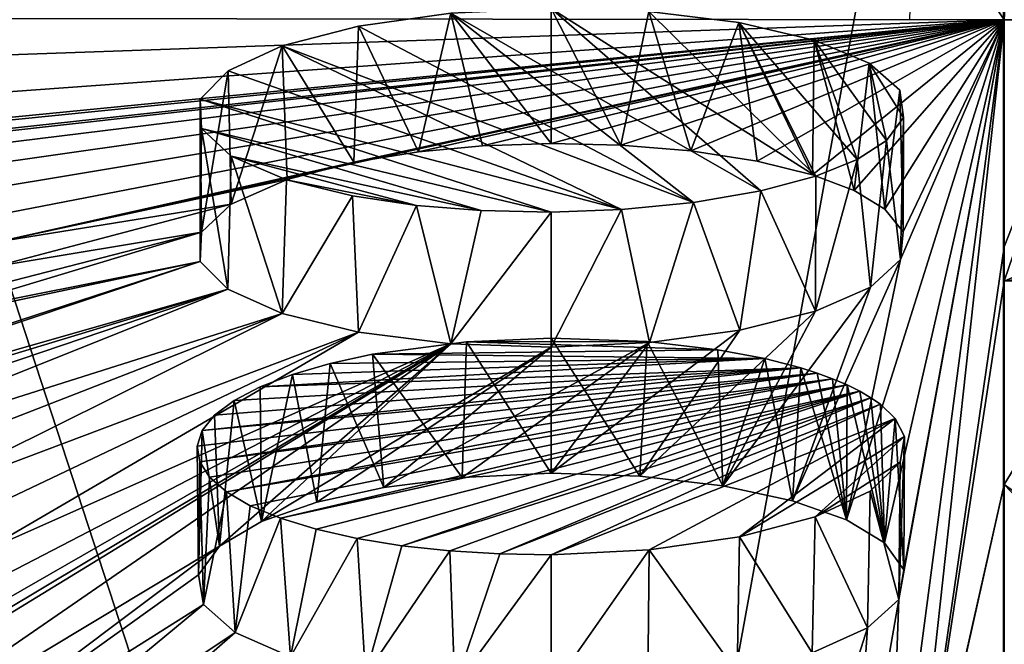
# Model space of a CAD drawing. Header units: millimetres. Extents: x -24 to 24, y 0 to 188.
# Tile 379 of 460: x -0.695 to 0, y 162.345 to 162.786. Entities that reach past the tile are written whole.
import ezdxf

# ---------------------------------------------------------------- set-up
doc = ezdxf.new("R2010")
doc.units = ezdxf.units.MM
doc.header["$LTSCALE"] = 58.620611
for name, color, linetype in [('169', 7, 'CONTINUOUS'), ('173', 7, 'CONTINUOUS'), ('447', 7, 'CONTINUOUS'), ('448', 7, 'CONTINUOUS'), ('455', 7, 'CONTINUOUS'), ('456', 7, 'CONTINUOUS'), ('478', 7, 'CONTINUOUS'), ('479', 7, 'CONTINUOUS'), ('480', 7, 'CONTINUOUS'), ('481', 7, 'CONTINUOUS'), ('483', 7, 'CONTINUOUS'), ('75', 7, 'CONTINUOUS'), ('76', 7, 'CONTINUOUS')]:
    doc.layers.add(name, color=color, linetype=linetype)

msp = doc.modelspace()

# ---------------------------------------------------------------- linework, layer by layer
at = {"layer": '169', "color": 7, "linetype": 'CONTINUOUS'}
for points in [[(0, 147.64197, 255.53095), (2.21484, 147.61118, 255.43329), (0, 178.70804, 246.0331), (0, 147.64197, 255.53095)], [(0, 178.70804, 246.0331), (2.21484, 147.61118, 255.43329), (2.23412, 178.67503, 245.93552), (0, 178.70804, 246.0331)]]:
    msp.add_3dface(points, dxfattribs=at)
at = {"layer": '173', "color": 7, "linetype": 'CONTINUOUS'}
for points in [[(0, 147.64197, 255.53095), (0, 178.70804, 246.0331), (-2.23417, 178.67503, 245.93551), (0, 147.64197, 255.53095)], [(-2.21484, 147.61118, 255.43329), (0, 147.64197, 255.53095), (-2.23417, 178.67503, 245.93551), (-2.21484, 147.61118, 255.43329)]]:
    msp.add_3dface(points, dxfattribs=at)
at = {"layer": '447', "color": 7, "linetype": 'CONTINUOUS'}
for points in [[(0.00045, 162.62565, 186.49584), (0.00045, 162.78592, 187.04292), (0.06345, 162.78591, 187.0431), (0.00045, 162.62565, 186.49584)], [(0.00045, 162.60141, 186.41546), (0.00045, 162.62565, 186.49584), (0.06345, 162.78591, 187.0431), (0.00045, 162.60141, 186.41546)], [(0.07081, 162.63231, 186.5183), (0.00045, 162.60141, 186.41546), (0.06345, 162.78591, 187.0431), (0.07081, 162.63231, 186.5183)], [(0.07624, 162.61302, 186.45415), (0.00045, 162.60141, 186.41546), (0.07081, 162.63231, 186.5183), (0.07624, 162.61302, 186.45415)], [(0.08832, 162.60162, 186.41651), (0.00045, 162.60141, 186.41546), (0.07624, 162.61302, 186.45415), (0.08832, 162.60162, 186.41651)], [(0.00045, 162.60141, 186.41546), (0.08832, 162.60162, 186.41651), (0.00045, 162.45793, 185.951), (0.00045, 162.60141, 186.41546)], [(0.00045, 162.45793, 185.951), (0.08832, 162.60162, 186.41651), (0.07459, 162.40498, 185.78452), (0.00045, 162.45793, 185.951)], [(0.00045, 162.0127, 184.61749), (0.00045, 162.45793, 185.951), (0.07187, 162.38301, 185.71605), (0.00045, 162.0127, 184.61749)], [(0.07187, 162.38301, 185.71605), (0.00045, 162.45793, 185.951), (0.07459, 162.40498, 185.78452), (0.07187, 162.38301, 185.71605)], [(0.00045, 161.90235, 184.30848), (0.00045, 162.0127, 184.61749), (0.07187, 162.38301, 185.71605), (0.00045, 161.90235, 184.30848)], [(0.00045, 161.90235, 184.30848), (0.07187, 162.38301, 185.71605), (0.07209, 162.13002, 184.95495), (0.00045, 161.90235, 184.30848)]]:
    msp.add_3dface(points, dxfattribs=at)
at = {"layer": '448', "color": 7, "linetype": 'CONTINUOUS'}
for points in [[(-2.52847, 162.78908, 187.33477), (0.00045, 162.78592, 187.04292), (-2.54348, 162.69651, 187.0106), (-2.52847, 162.78908, 187.33477)], [(0.00045, 162.78592, 187.04292), (-2.52847, 162.78908, 187.33477), (-0.06618, 162.78599, 187.04332), (0.00045, 162.78592, 187.04292)], [(-2.54348, 162.69651, 187.0106), (0.00045, 162.78592, 187.04292), (-2.51374, 162.6042, 186.68737), (-2.54348, 162.69651, 187.0106)], [(-2.51374, 162.6042, 186.68737), (0.00045, 162.78592, 187.04292), (-2.43979, 162.51378, 186.37077), (-2.51374, 162.6042, 186.68737)], [(-2.43979, 162.51378, 186.37077), (0.00045, 162.78592, 187.04292), (-1.01233, 162.68652, 186.7433), (-2.43979, 162.51378, 186.37077)], [(0.00045, 162.78592, 187.04292), (-0.95955, 162.68929, 186.74833), (-1.01233, 162.68652, 186.7433), (0.00045, 162.78592, 187.04292)], [(-0.95955, 162.68929, 186.74833), (0.00045, 162.78592, 187.04292), (-0.89403, 162.6882, 186.73951), (-0.95955, 162.68929, 186.74833)], [(-0.89403, 162.6882, 186.73951), (0.00045, 162.78592, 187.04292), (-0.83732, 162.68277, 186.71692), (-0.89403, 162.6882, 186.73951)], [(-0.83732, 162.68277, 186.71692), (0.00045, 162.78592, 187.04292), (-0.78891, 162.67366, 186.6827), (-0.83732, 162.68277, 186.71692)], [(-0.78891, 162.67366, 186.6827), (0.00045, 162.78592, 187.04292), (-0.74986, 162.66111, 186.63781), (-0.78891, 162.67366, 186.6827)], [(-0.74986, 162.66111, 186.63781), (0.00045, 162.78592, 187.04292), (-0.72311, 162.64591, 186.58504), (-0.74986, 162.66111, 186.63781)], [(-0.72311, 162.64591, 186.58504), (0.00045, 162.78592, 187.04292), (-0.71055, 162.62927, 186.52857), (-0.72311, 162.64591, 186.58504)], [(0.00045, 162.78592, 187.04292), (-0.4588, 162.68536, 186.70514), (-0.71055, 162.62927, 186.52857), (0.00045, 162.78592, 187.04292)], [(-0.4588, 162.68536, 186.70514), (0.00045, 162.78592, 187.04292), (-0.41324, 162.69263, 186.72818), (-0.4588, 162.68536, 186.70514)], [(-0.41324, 162.69263, 186.72818), (0.00045, 162.78592, 187.04292), (-0.36798, 162.69683, 186.74099), (-0.41324, 162.69263, 186.72818)], [(0.00045, 162.78592, 187.04292), (-0.31955, 162.69854, 186.74542), (-0.36798, 162.69683, 186.74099), (0.00045, 162.78592, 187.04292)], [(-0.31955, 162.69854, 186.74542), (0.00045, 162.78592, 187.04292), (-0.27041, 162.69749, 186.74064), (-0.31955, 162.69854, 186.74542)], [(-0.27041, 162.69749, 186.74064), (0.00045, 162.78592, 187.04292), (-0.22088, 162.69341, 186.72575), (-0.27041, 162.69749, 186.74064)], [(-0.22088, 162.69341, 186.72575), (0.00045, 162.78592, 187.04292), (-0.17396, 162.68614, 186.70029), (-0.22088, 162.69341, 186.72575)], [(-0.17396, 162.68614, 186.70029), (0.00045, 162.78592, 187.04292), (-0.13504, 162.67649, 186.66712), (-0.17396, 162.68614, 186.70029)], [(-0.13504, 162.67649, 186.66712), (0.00045, 162.78592, 187.04292), (-0.10545, 162.66531, 186.62911), (-0.13504, 162.67649, 186.66712)], [(-0.07291, 162.61669, 186.46625), (0.00045, 162.78592, 187.04292), (-0.11089, 162.43298, 185.87257), (-0.07291, 162.61669, 186.46625)], [(-0.11089, 162.43298, 185.87257), (0.00045, 162.78592, 187.04292), (-0.0841, 162.41677, 185.82144), (-0.11089, 162.43298, 185.87257)], [(-0.10545, 162.66531, 186.62911), (0.00045, 162.78592, 187.04292), (-0.0839, 162.65236, 186.58538), (-0.10545, 162.66531, 186.62911)], [(-0.0841, 162.41677, 185.82144), (0.00045, 162.78592, 187.04292), (-0.07047, 162.39774, 185.76183), (-0.0841, 162.41677, 185.82144)], [(-0.0839, 162.65236, 186.58538), (0.00045, 162.78592, 187.04292), (-0.07104, 162.63628, 186.53147), (-0.0839, 162.65236, 186.58538)], [(-0.07398, 162.37682, 185.69677), (0.00045, 162.78592, 187.04292), (-0.08173, 162.16419, 185.05495), (-0.07398, 162.37682, 185.69677)], [(-0.08173, 162.16419, 185.05495), (0.00045, 162.78592, 187.04292), (-0.0699, 162.1436, 184.99454), (-0.08173, 162.16419, 185.05495)], [(-0.07047, 162.39774, 185.76183), (0.00045, 162.78592, 187.04292), (-0.07398, 162.37682, 185.69677), (-0.07047, 162.39774, 185.76183)], [(-0.07104, 162.63628, 186.53147), (0.00045, 162.78592, 187.04292), (-0.07291, 162.61669, 186.46625), (-0.07104, 162.63628, 186.53147)], [(0.00045, 162.78592, 187.04292), (0.00045, 162.62565, 186.49584), (-0.0699, 162.1436, 184.99454), (0.00045, 162.78592, 187.04292)], [(-0.4588, 162.68536, 186.70514), (-0.50603, 162.67321, 186.66586), (-0.71055, 162.62927, 186.52857), (-0.4588, 162.68536, 186.70514)], [(-0.50603, 162.67321, 186.66586), (-0.54547, 162.65583, 186.609), (-0.71055, 162.62927, 186.52857), (-0.50603, 162.67321, 186.66586)], [(-0.54547, 162.65583, 186.609), (-0.56655, 162.636, 186.54347), (-0.71244, 162.6119, 186.47084), (-0.54547, 162.65583, 186.609)], [(-0.71055, 162.62927, 186.52857), (-0.54547, 162.65583, 186.609), (-0.71244, 162.6119, 186.47084), (-0.71055, 162.62927, 186.52857)], [(-0.56655, 162.636, 186.54347), (-0.56735, 162.6154, 186.47484), (-0.76731, 162.57566, 186.35445), (-0.56655, 162.636, 186.54347)], [(-0.73018, 162.59383, 186.41204), (-0.56655, 162.636, 186.54347), (-0.76731, 162.57566, 186.35445), (-0.73018, 162.59383, 186.41204)], [(-0.71244, 162.6119, 186.47084), (-0.56655, 162.636, 186.54347), (-0.73018, 162.59383, 186.41204), (-0.71244, 162.6119, 186.47084)], [(0.00045, 162.62565, 186.49584), (0.00045, 162.60141, 186.41546), (-0.0699, 162.1436, 184.99454), (0.00045, 162.62565, 186.49584)], [(-0.79271, 162.56753, 186.32937), (-0.56735, 162.6154, 186.47484), (-1.12143, 162.43487, 185.92735), (-0.79271, 162.56753, 186.32937)], [(-1.12143, 162.43487, 185.92735), (-0.56735, 162.6154, 186.47484), (-1.07209, 162.44594, 185.95817), (-1.12143, 162.43487, 185.92735)], [(-0.56735, 162.6154, 186.47484), (-0.5478, 162.59572, 186.40875), (-1.07209, 162.44594, 185.95817), (-0.56735, 162.6154, 186.47484)], [(-0.76731, 162.57566, 186.35445), (-0.56735, 162.6154, 186.47484), (-0.79271, 162.56753, 186.32937), (-0.76731, 162.57566, 186.35445)], [(-0.09398, 162.5973, 186.40219), (-0.07291, 162.61669, 186.46625), (-0.1491, 162.44652, 185.91569), (-0.09398, 162.5973, 186.40219)], [(-0.1491, 162.44652, 185.91569), (-0.07291, 162.61669, 186.46625), (-0.11089, 162.43298, 185.87257), (-0.1491, 162.44652, 185.91569)], [(0.00045, 162.60141, 186.41546), (0.00045, 162.45793, 185.951), (-0.0699, 162.1436, 184.99454), (0.00045, 162.60141, 186.41546)], [(-1.07209, 162.44594, 185.95817), (-0.5478, 162.59572, 186.40875), (-1.01802, 162.45318, 185.97668), (-1.07209, 162.44594, 185.95817)], [(-0.5478, 162.59572, 186.40875), (-0.95955, 162.45657, 185.98288), (-1.01802, 162.45318, 185.97668), (-0.5478, 162.59572, 186.40875)], [(-0.95955, 162.45657, 185.98288), (-0.5478, 162.59572, 186.40875), (-0.89862, 162.4556, 185.97529), (-0.95955, 162.45657, 185.98288)], [(-0.5478, 162.59572, 186.40875), (-0.50948, 162.57858, 186.35065), (-0.89862, 162.4556, 185.97529), (-0.5478, 162.59572, 186.40875)], [(-0.13276, 162.58024, 186.34636), (-0.09398, 162.5973, 186.40219), (-0.19833, 162.45711, 185.94985), (-0.13276, 162.58024, 186.34636)], [(-0.19833, 162.45711, 185.94985), (-0.09398, 162.5973, 186.40219), (-0.1491, 162.44652, 185.91569), (-0.19833, 162.45711, 185.94985)], [(-0.18622, 162.56683, 186.30307), (-0.13276, 162.58024, 186.34636), (-0.25683, 162.46383, 185.97222), (-0.18622, 162.56683, 186.30307)], [(-0.25683, 162.46383, 185.97222), (-0.13276, 162.58024, 186.34636), (-0.19833, 162.45711, 185.94985), (-0.25683, 162.46383, 185.97222)], [(-0.89862, 162.4556, 185.97529), (-0.50948, 162.57858, 186.35065), (-0.84045, 162.44993, 185.95332), (-0.89862, 162.4556, 185.97529)], [(-0.84045, 162.44993, 185.95332), (-0.50948, 162.57858, 186.35065), (-0.78925, 162.4398, 185.91795), (-0.84045, 162.44993, 185.95332)], [(-0.50948, 162.57858, 186.35065), (-0.45556, 162.5654, 186.30532), (-0.78925, 162.4398, 185.91795), (-0.50948, 162.57858, 186.35065)], [(-0.78925, 162.4398, 185.91795), (-0.45556, 162.5654, 186.30532), (-0.74926, 162.42605, 185.87214), (-0.78925, 162.4398, 185.91795)], [(-0.74926, 162.42605, 185.87214), (-0.45556, 162.5654, 186.30532), (-0.72267, 162.40973, 185.81934), (-0.74926, 162.42605, 185.87214)], [(-0.45556, 162.5654, 186.30532), (-0.39047, 162.55725, 186.27647), (-0.72267, 162.40973, 185.81934), (-0.45556, 162.5654, 186.30532)], [(-0.25016, 162.55812, 186.27573), (-0.18622, 162.56683, 186.30307), (-0.31955, 162.46582, 185.97997), (-0.25016, 162.55812, 186.27573)], [(-0.31955, 162.46582, 185.97997), (-0.18622, 162.56683, 186.30307), (-0.25683, 162.46383, 185.97222), (-0.31955, 162.46582, 185.97997)], [(-0.31955, 162.5548, 186.26647), (-0.25016, 162.55812, 186.27573), (-0.43779, 162.45589, 185.95193), (-0.31955, 162.5548, 186.26647)], [(-0.43779, 162.45589, 185.95193), (-0.25016, 162.55812, 186.27573), (-0.38244, 162.46292, 185.97246), (-0.43779, 162.45589, 185.95193)], [(-0.25016, 162.55812, 186.27573), (-0.31955, 162.46582, 185.97997), (-0.38244, 162.46292, 185.97246), (-0.25016, 162.55812, 186.27573)], [(-0.89732, 162.20806, 185.21417), (-0.95955, 162.20926, 185.22204), (-0.39047, 162.55725, 186.27647), (-0.89732, 162.20806, 185.21417)], [(-0.39047, 162.55725, 186.27647), (-0.95955, 162.20926, 185.22204), (-0.73529, 162.35124, 185.63811), (-0.39047, 162.55725, 186.27647)], [(-0.89732, 162.20806, 185.21417), (-0.39047, 162.55725, 186.27647), (-0.55369, 162.41451, 185.82589), (-0.89732, 162.20806, 185.21417)], [(-0.7137, 162.37162, 185.69997), (-0.39047, 162.55725, 186.27647), (-0.73529, 162.35124, 185.63811), (-0.7137, 162.37162, 185.69997)], [(-0.72267, 162.40973, 185.81934), (-0.39047, 162.55725, 186.27647), (-0.7103, 162.3915, 185.76164), (-0.72267, 162.40973, 185.81934)], [(-0.7103, 162.3915, 185.76164), (-0.39047, 162.55725, 186.27647), (-0.7137, 162.37162, 185.69997), (-0.7103, 162.3915, 185.76164)], [(-0.55369, 162.41451, 185.82589), (-0.39047, 162.55725, 186.27647), (-0.52416, 162.43185, 185.87917), (-0.55369, 162.41451, 185.82589)], [(-0.39047, 162.55725, 186.27647), (-0.31955, 162.5548, 186.26647), (-0.52416, 162.43185, 185.87917), (-0.39047, 162.55725, 186.27647)], [(-0.52416, 162.43185, 185.87917), (-0.31955, 162.5548, 186.26647), (-0.48498, 162.44551, 185.92077), (-0.52416, 162.43185, 185.87917)], [(-0.48498, 162.44551, 185.92077), (-0.31955, 162.5548, 186.26647), (-0.43779, 162.45589, 185.95193), (-0.48498, 162.44551, 185.92077)], [(0.00045, 162.45793, 185.951), (0.00045, 162.0127, 184.61749), (-0.0754, 162.12183, 184.93108), (0.00045, 162.45793, 185.951)], [(-0.0699, 162.1436, 184.99454), (0.00045, 162.45793, 185.951), (-0.0754, 162.12183, 184.93108), (-0.0699, 162.1436, 184.99454)], [(-0.83758, 162.20162, 185.19114), (-0.89732, 162.20806, 185.21417), (-0.55369, 162.41451, 185.82589), (-0.83758, 162.20162, 185.19114)], [(-0.56864, 162.39412, 185.76277), (-0.83758, 162.20162, 185.19114), (-0.55369, 162.41451, 185.82589), (-0.56864, 162.39412, 185.76277)], [(-0.56501, 162.37314, 185.69733), (-0.83758, 162.20162, 185.19114), (-0.56864, 162.39412, 185.76277), (-0.56501, 162.37314, 185.69733)], [(-0.78628, 162.19042, 185.15482), (-0.83758, 162.20162, 185.19114), (-0.56501, 162.37314, 185.69733), (-0.78628, 162.19042, 185.15482)], [(-0.54279, 162.3534, 185.63531), (-0.78628, 162.19042, 185.15482), (-0.56501, 162.37314, 185.69733), (-0.54279, 162.3534, 185.63531)], [(-0.09609, 162.35672, 185.63469), (-0.07398, 162.37682, 185.69677), (-0.10802, 162.1822, 185.10816), (-0.09609, 162.35672, 185.63469)], [(-0.10802, 162.1822, 185.10816), (-0.07398, 162.37682, 185.69677), (-0.08173, 162.16419, 185.05495), (-0.10802, 162.1822, 185.10816)], [(-0.13518, 162.33909, 185.58076), (-0.09609, 162.35672, 185.63469), (-0.14673, 162.19728, 185.15311), (-0.13518, 162.33909, 185.58076)], [(-0.14673, 162.19728, 185.15311), (-0.09609, 162.35672, 185.63469), (-0.10802, 162.1822, 185.10816), (-0.14673, 162.19728, 185.15311)], [(-0.7469, 162.17548, 185.1084), (-0.78628, 162.19042, 185.15482), (-0.54279, 162.3534, 185.63531), (-0.7469, 162.17548, 185.1084)], [(-0.50369, 162.33638, 185.58135), (-0.7469, 162.17548, 185.1084), (-0.54279, 162.3534, 185.63531), (-0.50369, 162.33638, 185.58135)]]:
    msp.add_3dface(points, dxfattribs=at)
at = {"layer": '455', "color": 7, "linetype": 'CONTINUOUS'}
for points in [[(-0.37941, 162.55855, 185.94311), (-0.20174, 162.55302, 185.92156), (-0.44576, 162.54984, 185.91761), (-0.37941, 162.55855, 185.94311)], [(-0.31953, 162.5612, 185.9499), (-0.2518, 162.55882, 185.94085), (-0.37941, 162.55855, 185.94311), (-0.31953, 162.5612, 185.9499)], [(-0.2518, 162.55882, 185.94085), (-0.20174, 162.55302, 185.92156), (-0.37941, 162.55855, 185.94311), (-0.2518, 162.55882, 185.94085)], [(-0.20174, 162.55302, 185.92156), (-0.1687, 162.5468, 185.90136), (-0.44576, 162.54984, 185.91761), (-0.20174, 162.55302, 185.92156)], [(-0.1687, 162.5468, 185.90136), (-0.14324, 162.54022, 185.88025), (-0.525, 162.52684, 185.84792), (-0.1687, 162.5468, 185.90136)], [(-0.50224, 162.53563, 185.87475), (-0.1687, 162.5468, 185.90136), (-0.525, 162.52684, 185.84792), (-0.50224, 162.53563, 185.87475)], [(-0.47566, 162.54335, 185.89812), (-0.1687, 162.5468, 185.90136), (-0.50224, 162.53563, 185.87475), (-0.47566, 162.54335, 185.89812)], [(-0.44576, 162.54984, 185.91761), (-0.1687, 162.5468, 185.90136), (-0.47566, 162.54335, 185.89812), (-0.44576, 162.54984, 185.91761)], [(-0.14324, 162.54022, 185.88025), (-0.13171, 162.53655, 185.86854), (-0.5659, 162.49599, 185.75285), (-0.14324, 162.54022, 185.88025)], [(-0.55717, 162.50681, 185.78633), (-0.14324, 162.54022, 185.88025), (-0.5659, 162.49599, 185.75285), (-0.55717, 162.50681, 185.78633)], [(-0.54344, 162.51717, 185.81824), (-0.14324, 162.54022, 185.88025), (-0.55717, 162.50681, 185.78633), (-0.54344, 162.51717, 185.81824)], [(-0.525, 162.52684, 185.84792), (-0.14324, 162.54022, 185.88025), (-0.54344, 162.51717, 185.81824), (-0.525, 162.52684, 185.84792)], [(-0.5659, 162.49599, 185.75285), (-0.13171, 162.53655, 185.86854), (-0.56945, 162.48494, 185.71852), (-0.5659, 162.49599, 185.75285)], [(-0.56945, 162.48494, 185.71852), (-0.13171, 162.53655, 185.86854), (-0.56775, 162.47388, 185.68403), (-0.56945, 162.48494, 185.71852)], [(-0.13171, 162.53655, 185.86854), (-0.12075, 162.53254, 185.85577), (-0.56775, 162.47388, 185.68403), (-0.13171, 162.53655, 185.86854)], [(-0.56775, 162.47388, 185.68403), (-0.12075, 162.53254, 185.85577), (-0.56082, 162.46305, 185.65013), (-0.56775, 162.47388, 185.68403)], [(-0.56082, 162.46305, 185.65013), (-0.12075, 162.53254, 185.85577), (-0.54883, 162.45269, 185.61755), (-0.56082, 162.46305, 185.65013)], [(-0.12075, 162.53254, 185.85577), (-0.11059, 162.52822, 185.84209), (-0.54883, 162.45269, 185.61755), (-0.12075, 162.53254, 185.85577)], [(-0.54883, 162.45269, 185.61755), (-0.11059, 162.52822, 185.84209), (-0.53202, 162.44299, 185.58693), (-0.54883, 162.45269, 185.61755)], [(-0.53202, 162.44299, 185.58693), (-0.11059, 162.52822, 185.84209), (-0.51073, 162.43417, 185.55893), (-0.53202, 162.44299, 185.58693)], [(-0.11059, 162.52822, 185.84209), (-0.10152, 162.52373, 185.82787), (-0.51073, 162.43417, 185.55893), (-0.11059, 162.52822, 185.84209)], [(-0.51073, 162.43417, 185.55893), (-0.10152, 162.52373, 185.82787), (-0.48544, 162.42641, 185.53417), (-0.51073, 162.43417, 185.55893)], [(-0.48544, 162.42641, 185.53417), (-0.10152, 162.52373, 185.82787), (-0.45664, 162.41988, 185.51313), (-0.48544, 162.42641, 185.53417)], [(-0.45664, 162.41988, 185.51313), (-0.10152, 162.52373, 185.82787), (-0.42496, 162.41472, 185.49627), (-0.45664, 162.41988, 185.51313)], [(-0.10152, 162.52373, 185.82787), (-0.0937, 162.51917, 185.81346), (-0.42496, 162.41472, 185.49627), (-0.10152, 162.52373, 185.82787)], [(-0.42496, 162.41472, 185.49627), (-0.0937, 162.51917, 185.81346), (-0.39108, 162.41103, 185.48395), (-0.42496, 162.41472, 185.49627)], [(-0.39108, 162.41103, 185.48395), (-0.0937, 162.51917, 185.81346), (-0.35569, 162.40889, 185.47641), (-0.39108, 162.41103, 185.48395)], [(-0.0937, 162.51917, 185.81346), (-0.08705, 162.51454, 185.79888), (-0.35569, 162.40889, 185.47641), (-0.0937, 162.51917, 185.81346)], [(-0.08705, 162.51454, 185.79888), (-0.31953, 162.40834, 185.47383), (-0.35569, 162.40889, 185.47641), (-0.08705, 162.51454, 185.79888)], [(-0.0766, 162.50455, 185.76752), (-0.31953, 162.40834, 185.47383), (-0.08705, 162.51454, 185.79888), (-0.0766, 162.50455, 185.76752)], [(-0.25033, 162.41182, 185.48298), (-0.31953, 162.40834, 185.47383), (-0.0766, 162.50455, 185.76752), (-0.25033, 162.41182, 185.48298)], [(-0.18653, 162.421, 185.51001), (-0.25033, 162.41182, 185.48298), (-0.0766, 162.50455, 185.76752), (-0.18653, 162.421, 185.51001)], [(-0.0701, 162.49172, 185.7274), (-0.18653, 162.421, 185.51001), (-0.0766, 162.50455, 185.76752), (-0.0701, 162.49172, 185.7274)], [(-0.13313, 162.43517, 185.55282), (-0.18653, 162.421, 185.51001), (-0.0701, 162.49172, 185.7274), (-0.13313, 162.43517, 185.55282)], [(-0.07312, 162.47363, 185.67115), (-0.13313, 162.43517, 185.55282), (-0.0701, 162.49172, 185.7274), (-0.07312, 162.47363, 185.67115)], [(-0.09432, 162.4532, 185.60801), (-0.13313, 162.43517, 185.55282), (-0.07312, 162.47363, 185.67115), (-0.09432, 162.4532, 185.60801)]]:
    msp.add_3dface(points, dxfattribs=at)
at = {"layer": '456', "color": 7, "linetype": 'CONTINUOUS'}
for points in [[(-0.39042, 162.79048, 186.70567), (-0.21912, 162.65695, 186.25634), (-0.45548, 162.78141, 186.67714), (-0.39042, 162.79048, 186.70567)], [(-0.31954, 162.79393, 186.71534), (-0.17154, 162.66518, 186.28254), (-0.39042, 162.79048, 186.70567), (-0.31954, 162.79393, 186.71534)], [(-0.17154, 162.66518, 186.28254), (-0.21912, 162.65695, 186.25634), (-0.39042, 162.79048, 186.70567), (-0.17154, 162.66518, 186.28254)], [(-0.13269, 162.67564, 186.31635), (-0.17154, 162.66518, 186.28254), (-0.31954, 162.79393, 186.71534), (-0.13269, 162.67564, 186.31635)], [(-0.25064, 162.79164, 186.70591), (-0.13269, 162.67564, 186.31635), (-0.31954, 162.79393, 186.71534), (-0.25064, 162.79164, 186.70591)], [(-0.18708, 162.78396, 186.67867), (-0.13269, 162.67564, 186.31635), (-0.25064, 162.79164, 186.70591), (-0.18708, 162.78396, 186.67867)], [(-0.45548, 162.78141, 186.67714), (-0.21912, 162.65695, 186.25634), (-0.50939, 162.76747, 186.6321), (-0.45548, 162.78141, 186.67714)], [(-0.10354, 162.6874, 186.3548), (-0.13269, 162.67564, 186.31635), (-0.18708, 162.78396, 186.67867), (-0.10354, 162.6874, 186.3548)], [(-0.13378, 162.77149, 186.63572), (-0.10354, 162.6874, 186.3548), (-0.18708, 162.78396, 186.67867), (-0.13378, 162.77149, 186.63572)], [(-0.50939, 162.76747, 186.6321), (-0.26979, 162.65197, 186.24108), (-0.54771, 162.7498, 186.57424), (-0.50939, 162.76747, 186.6321)], [(-0.21912, 162.65695, 186.25634), (-0.26979, 162.65197, 186.24108), (-0.50939, 162.76747, 186.6321), (-0.21912, 162.65695, 186.25634)], [(-0.08267, 162.70075, 186.39873), (-0.10354, 162.6874, 186.3548), (-0.13378, 162.77149, 186.63572), (-0.08267, 162.70075, 186.39873)], [(-0.09486, 162.75518, 186.58038), (-0.08267, 162.70075, 186.39873), (-0.13378, 162.77149, 186.63572), (-0.09486, 162.75518, 186.58038)], [(-0.07067, 162.71698, 186.45248), (-0.08267, 162.70075, 186.39873), (-0.09486, 162.75518, 186.58038), (-0.07067, 162.71698, 186.45248)], [(-0.07334, 162.73631, 186.51695), (-0.07067, 162.71698, 186.45248), (-0.09486, 162.75518, 186.58038), (-0.07334, 162.73631, 186.51695)], [(-0.54771, 162.7498, 186.57424), (-0.26979, 162.65197, 186.24108), (-0.56731, 162.72985, 186.50829), (-0.54771, 162.7498, 186.57424)], [(-0.26979, 162.65197, 186.24108), (-0.31953, 162.65018, 186.2364), (-0.56731, 162.72985, 186.50829), (-0.26979, 162.65197, 186.24108)], [(-0.56731, 162.72985, 186.50829), (-0.31953, 162.65018, 186.2364), (-0.56657, 162.70927, 186.43968), (-0.56731, 162.72985, 186.50829)], [(-0.56657, 162.70927, 186.43968), (-0.31953, 162.65018, 186.2364), (-0.36888, 162.65124, 186.24122), (-0.56657, 162.70927, 186.43968)], [(-0.54556, 162.68973, 186.37405), (-0.56657, 162.70927, 186.43968), (-0.36888, 162.65124, 186.24122), (-0.54556, 162.68973, 186.37405)], [(-0.50645, 162.67299, 186.31727), (-0.54556, 162.68973, 186.37405), (-0.41455, 162.6549, 186.25459), (-0.50645, 162.67299, 186.31727)], [(-0.41455, 162.6549, 186.25459), (-0.54556, 162.68973, 186.37405), (-0.36888, 162.65124, 186.24122), (-0.41455, 162.6549, 186.25459)], [(-0.45993, 162.66158, 186.27805), (-0.50645, 162.67299, 186.31727), (-0.41455, 162.6549, 186.25459), (-0.45993, 162.66158, 186.27805)]]:
    msp.add_3dface(points, dxfattribs=at)
at = {"layer": '478', "color": 7, "linetype": 'CONTINUOUS'}
for points in [[(-0.38244, 162.46292, 185.97246), (-0.37941, 162.55855, 185.94311), (-0.44576, 162.54984, 185.91761), (-0.38244, 162.46292, 185.97246)], [(-0.38244, 162.46292, 185.97246), (-0.31955, 162.46582, 185.97997), (-0.37941, 162.55855, 185.94311), (-0.38244, 162.46292, 185.97246)], [(-0.31955, 162.46582, 185.97997), (-0.31953, 162.5612, 185.9499), (-0.37941, 162.55855, 185.94311), (-0.31955, 162.46582, 185.97997)], [(-0.43779, 162.45589, 185.95193), (-0.44576, 162.54984, 185.91761), (-0.47566, 162.54335, 185.89812), (-0.43779, 162.45589, 185.95193)], [(-0.43779, 162.45589, 185.95193), (-0.38244, 162.46292, 185.97246), (-0.44576, 162.54984, 185.91761), (-0.43779, 162.45589, 185.95193)], [(-0.48498, 162.44551, 185.92077), (-0.47566, 162.54335, 185.89812), (-0.50224, 162.53563, 185.87475), (-0.48498, 162.44551, 185.92077)], [(-0.48498, 162.44551, 185.92077), (-0.43779, 162.45589, 185.95193), (-0.47566, 162.54335, 185.89812), (-0.48498, 162.44551, 185.92077)], [(-0.52416, 162.43185, 185.87917), (-0.50224, 162.53563, 185.87475), (-0.525, 162.52684, 185.84792), (-0.52416, 162.43185, 185.87917)], [(-0.52416, 162.43185, 185.87917), (-0.48498, 162.44551, 185.92077), (-0.50224, 162.53563, 185.87475), (-0.52416, 162.43185, 185.87917)], [(-0.52416, 162.43185, 185.87917), (-0.525, 162.52684, 185.84792), (-0.54344, 162.51717, 185.81824), (-0.52416, 162.43185, 185.87917)], [(-0.55369, 162.41451, 185.82589), (-0.54344, 162.51717, 185.81824), (-0.55717, 162.50681, 185.78633), (-0.55369, 162.41451, 185.82589)], [(-0.55369, 162.41451, 185.82589), (-0.52416, 162.43185, 185.87917), (-0.54344, 162.51717, 185.81824), (-0.55369, 162.41451, 185.82589)], [(-0.55369, 162.41451, 185.82589), (-0.55717, 162.50681, 185.78633), (-0.5659, 162.49599, 185.75285), (-0.55369, 162.41451, 185.82589)], [(-0.56864, 162.39412, 185.76277), (-0.5659, 162.49599, 185.75285), (-0.56945, 162.48494, 185.71852), (-0.56864, 162.39412, 185.76277)], [(-0.56864, 162.39412, 185.76277), (-0.55369, 162.41451, 185.82589), (-0.5659, 162.49599, 185.75285), (-0.56864, 162.39412, 185.76277)], [(-0.56864, 162.39412, 185.76277), (-0.56945, 162.48494, 185.71852), (-0.56775, 162.47388, 185.68403), (-0.56864, 162.39412, 185.76277)], [(-0.56501, 162.37314, 185.69733), (-0.56864, 162.39412, 185.76277), (-0.56775, 162.47388, 185.68403), (-0.56501, 162.37314, 185.69733)], [(-0.56501, 162.37314, 185.69733), (-0.56775, 162.47388, 185.68403), (-0.56082, 162.46305, 185.65013), (-0.56501, 162.37314, 185.69733)], [(-0.56501, 162.37314, 185.69733), (-0.56082, 162.46305, 185.65013), (-0.54883, 162.45269, 185.61755), (-0.56501, 162.37314, 185.69733)], [(-0.54279, 162.3534, 185.63531), (-0.56501, 162.37314, 185.69733), (-0.54883, 162.45269, 185.61755), (-0.54279, 162.3534, 185.63531)], [(-0.54279, 162.3534, 185.63531), (-0.54883, 162.45269, 185.61755), (-0.53202, 162.44299, 185.58693), (-0.54279, 162.3534, 185.63531)], [(-0.54279, 162.3534, 185.63531), (-0.53202, 162.44299, 185.58693), (-0.51073, 162.43417, 185.55893), (-0.54279, 162.3534, 185.63531)], [(-0.50369, 162.33638, 185.58135), (-0.54279, 162.3534, 185.63531), (-0.51073, 162.43417, 185.55893), (-0.50369, 162.33638, 185.58135)], [(-0.50369, 162.33638, 185.58135), (-0.51073, 162.43417, 185.55893), (-0.48544, 162.42641, 185.53417), (-0.50369, 162.33638, 185.58135)], [(-0.50369, 162.33638, 185.58135), (-0.48544, 162.42641, 185.53417), (-0.45664, 162.41988, 185.51313), (-0.50369, 162.33638, 185.58135)], [(-0.45065, 162.32338, 185.53955), (-0.50369, 162.33638, 185.58135), (-0.45664, 162.41988, 185.51313), (-0.45065, 162.32338, 185.53955)], [(-0.45065, 162.32338, 185.53955), (-0.45664, 162.41988, 185.51313), (-0.42496, 162.41472, 185.49627), (-0.45065, 162.32338, 185.53955)], [(-0.45065, 162.32338, 185.53955), (-0.42496, 162.41472, 185.49627), (-0.39108, 162.41103, 185.48395), (-0.45065, 162.32338, 185.53955)], [(-0.38767, 162.31537, 185.51306), (-0.45065, 162.32338, 185.53955), (-0.39108, 162.41103, 185.48395), (-0.38767, 162.31537, 185.51306)], [(-0.38767, 162.31537, 185.51306), (-0.39108, 162.41103, 185.48395), (-0.35569, 162.40889, 185.47641), (-0.38767, 162.31537, 185.51306)], [(-0.31953, 162.40834, 185.47383), (-0.38767, 162.31537, 185.51306), (-0.35569, 162.40889, 185.47641), (-0.31953, 162.40834, 185.47383)], [(-0.31955, 162.31296, 185.5039), (-0.38767, 162.31537, 185.51306), (-0.31953, 162.40834, 185.47383), (-0.31955, 162.31296, 185.5039)]]:
    msp.add_3dface(points, dxfattribs=at)
at = {"layer": '479', "color": 7, "linetype": 'CONTINUOUS'}
for points in [[(-0.31955, 162.46582, 185.97997), (-0.25683, 162.46383, 185.97222), (-0.31953, 162.5612, 185.9499), (-0.31955, 162.46582, 185.97997)], [(-0.25683, 162.46383, 185.97222), (-0.2518, 162.55882, 185.94085), (-0.31953, 162.5612, 185.9499), (-0.25683, 162.46383, 185.97222)], [(-0.25683, 162.46383, 185.97222), (-0.19833, 162.45711, 185.94985), (-0.2518, 162.55882, 185.94085), (-0.25683, 162.46383, 185.97222)], [(-0.19833, 162.45711, 185.94985), (-0.20174, 162.55302, 185.92156), (-0.2518, 162.55882, 185.94085), (-0.19833, 162.45711, 185.94985)], [(-0.19833, 162.45711, 185.94985), (-0.1687, 162.5468, 185.90136), (-0.20174, 162.55302, 185.92156), (-0.19833, 162.45711, 185.94985)], [(-0.19833, 162.45711, 185.94985), (-0.1491, 162.44652, 185.91569), (-0.1687, 162.5468, 185.90136), (-0.19833, 162.45711, 185.94985)], [(-0.1491, 162.44652, 185.91569), (-0.14324, 162.54022, 185.88025), (-0.1687, 162.5468, 185.90136), (-0.1491, 162.44652, 185.91569)], [(-0.1491, 162.44652, 185.91569), (-0.11089, 162.43298, 185.87257), (-0.14324, 162.54022, 185.88025), (-0.1491, 162.44652, 185.91569)], [(-0.11089, 162.43298, 185.87257), (-0.13171, 162.53655, 185.86854), (-0.14324, 162.54022, 185.88025), (-0.11089, 162.43298, 185.87257)], [(-0.11089, 162.43298, 185.87257), (-0.12075, 162.53254, 185.85577), (-0.13171, 162.53655, 185.86854), (-0.11089, 162.43298, 185.87257)], [(-0.11089, 162.43298, 185.87257), (-0.11059, 162.52822, 185.84209), (-0.12075, 162.53254, 185.85577), (-0.11089, 162.43298, 185.87257)], [(-0.11089, 162.43298, 185.87257), (-0.0841, 162.41677, 185.82144), (-0.11059, 162.52822, 185.84209), (-0.11089, 162.43298, 185.87257)], [(-0.0841, 162.41677, 185.82144), (-0.10152, 162.52373, 185.82787), (-0.11059, 162.52822, 185.84209), (-0.0841, 162.41677, 185.82144)], [(-0.0841, 162.41677, 185.82144), (-0.0937, 162.51917, 185.81346), (-0.10152, 162.52373, 185.82787), (-0.0841, 162.41677, 185.82144)], [(-0.0841, 162.41677, 185.82144), (-0.08705, 162.51454, 185.79888), (-0.0937, 162.51917, 185.81346), (-0.0841, 162.41677, 185.82144)], [(-0.0841, 162.41677, 185.82144), (-0.0766, 162.50455, 185.76752), (-0.08705, 162.51454, 185.79888), (-0.0841, 162.41677, 185.82144)], [(-0.0841, 162.41677, 185.82144), (-0.07047, 162.39774, 185.76183), (-0.0766, 162.50455, 185.76752), (-0.0841, 162.41677, 185.82144)], [(-0.07047, 162.39774, 185.76183), (-0.0701, 162.49172, 185.7274), (-0.0766, 162.50455, 185.76752), (-0.07047, 162.39774, 185.76183)], [(-0.07047, 162.39774, 185.76183), (-0.07398, 162.37682, 185.69677), (-0.0701, 162.49172, 185.7274), (-0.07047, 162.39774, 185.76183)], [(-0.07398, 162.37682, 185.69677), (-0.07312, 162.47363, 185.67115), (-0.0701, 162.49172, 185.7274), (-0.07398, 162.37682, 185.69677)], [(-0.07398, 162.37682, 185.69677), (-0.09432, 162.4532, 185.60801), (-0.07312, 162.47363, 185.67115), (-0.07398, 162.37682, 185.69677)], [(-0.09609, 162.35672, 185.63469), (-0.13313, 162.43517, 185.55282), (-0.09432, 162.4532, 185.60801), (-0.09609, 162.35672, 185.63469)], [(-0.07398, 162.37682, 185.69677), (-0.09609, 162.35672, 185.63469), (-0.09432, 162.4532, 185.60801), (-0.07398, 162.37682, 185.69677)], [(-0.13518, 162.33909, 185.58076), (-0.18653, 162.421, 185.51001), (-0.13313, 162.43517, 185.55282), (-0.13518, 162.33909, 185.58076)], [(-0.09609, 162.35672, 185.63469), (-0.13518, 162.33909, 185.58076), (-0.13313, 162.43517, 185.55282), (-0.09609, 162.35672, 185.63469)], [(-0.18825, 162.32529, 185.53907), (-0.25033, 162.41182, 185.48298), (-0.18653, 162.421, 185.51001), (-0.18825, 162.32529, 185.53907)], [(-0.13518, 162.33909, 185.58076), (-0.18825, 162.32529, 185.53907), (-0.18653, 162.421, 185.51001), (-0.13518, 162.33909, 185.58076)], [(-0.25131, 162.31635, 185.51279), (-0.31955, 162.31296, 185.5039), (-0.25033, 162.41182, 185.48298), (-0.25131, 162.31635, 185.51279)], [(-0.31955, 162.31296, 185.5039), (-0.31953, 162.40834, 185.47383), (-0.25033, 162.41182, 185.48298), (-0.31955, 162.31296, 185.5039)], [(-0.18825, 162.32529, 185.53907), (-0.25131, 162.31635, 185.51279), (-0.25033, 162.41182, 185.48298), (-0.18825, 162.32529, 185.53907)]]:
    msp.add_3dface(points, dxfattribs=at)
at = {"layer": '480', "color": 7, "linetype": 'CONTINUOUS'}
for points in [[(-0.41324, 162.69263, 186.72818), (-0.39042, 162.79048, 186.70567), (-0.45548, 162.78141, 186.67714), (-0.41324, 162.69263, 186.72818)], [(-0.41324, 162.69263, 186.72818), (-0.36798, 162.69683, 186.74099), (-0.39042, 162.79048, 186.70567), (-0.41324, 162.69263, 186.72818)], [(-0.31955, 162.69854, 186.74542), (-0.31954, 162.79393, 186.71534), (-0.39042, 162.79048, 186.70567), (-0.31955, 162.69854, 186.74542)], [(-0.36798, 162.69683, 186.74099), (-0.31955, 162.69854, 186.74542), (-0.39042, 162.79048, 186.70567), (-0.36798, 162.69683, 186.74099)], [(-0.4588, 162.68536, 186.70514), (-0.45548, 162.78141, 186.67714), (-0.50939, 162.76747, 186.6321), (-0.4588, 162.68536, 186.70514)], [(-0.4588, 162.68536, 186.70514), (-0.41324, 162.69263, 186.72818), (-0.45548, 162.78141, 186.67714), (-0.4588, 162.68536, 186.70514)], [(-0.54547, 162.65583, 186.609), (-0.50939, 162.76747, 186.6321), (-0.54771, 162.7498, 186.57424), (-0.54547, 162.65583, 186.609)], [(-0.54547, 162.65583, 186.609), (-0.50603, 162.67321, 186.66586), (-0.50939, 162.76747, 186.6321), (-0.54547, 162.65583, 186.609)], [(-0.50603, 162.67321, 186.66586), (-0.4588, 162.68536, 186.70514), (-0.50939, 162.76747, 186.6321), (-0.50603, 162.67321, 186.66586)], [(-0.56655, 162.636, 186.54347), (-0.54771, 162.7498, 186.57424), (-0.56731, 162.72985, 186.50829), (-0.56655, 162.636, 186.54347)], [(-0.56655, 162.636, 186.54347), (-0.54547, 162.65583, 186.609), (-0.54771, 162.7498, 186.57424), (-0.56655, 162.636, 186.54347)], [(-0.56735, 162.6154, 186.47484), (-0.56655, 162.636, 186.54347), (-0.56731, 162.72985, 186.50829), (-0.56735, 162.6154, 186.47484)], [(-0.56735, 162.6154, 186.47484), (-0.56731, 162.72985, 186.50829), (-0.56657, 162.70927, 186.43968), (-0.56735, 162.6154, 186.47484)], [(-0.5478, 162.59572, 186.40875), (-0.56735, 162.6154, 186.47484), (-0.56657, 162.70927, 186.43968), (-0.5478, 162.59572, 186.40875)], [(-0.5478, 162.59572, 186.40875), (-0.56657, 162.70927, 186.43968), (-0.54556, 162.68973, 186.37405), (-0.5478, 162.59572, 186.40875)], [(-0.50948, 162.57858, 186.35065), (-0.5478, 162.59572, 186.40875), (-0.54556, 162.68973, 186.37405), (-0.50948, 162.57858, 186.35065)], [(-0.50948, 162.57858, 186.35065), (-0.54556, 162.68973, 186.37405), (-0.50645, 162.67299, 186.31727), (-0.50948, 162.57858, 186.35065)], [(-0.50948, 162.57858, 186.35065), (-0.50645, 162.67299, 186.31727), (-0.45993, 162.66158, 186.27805), (-0.50948, 162.57858, 186.35065)], [(-0.45556, 162.5654, 186.30532), (-0.50948, 162.57858, 186.35065), (-0.45993, 162.66158, 186.27805), (-0.45556, 162.5654, 186.30532)], [(-0.45556, 162.5654, 186.30532), (-0.45993, 162.66158, 186.27805), (-0.41455, 162.6549, 186.25459), (-0.45556, 162.5654, 186.30532)], [(-0.39047, 162.55725, 186.27647), (-0.45556, 162.5654, 186.30532), (-0.41455, 162.6549, 186.25459), (-0.39047, 162.55725, 186.27647)], [(-0.39047, 162.55725, 186.27647), (-0.41455, 162.6549, 186.25459), (-0.36888, 162.65124, 186.24122), (-0.39047, 162.55725, 186.27647)], [(-0.31953, 162.65018, 186.2364), (-0.39047, 162.55725, 186.27647), (-0.36888, 162.65124, 186.24122), (-0.31953, 162.65018, 186.2364)], [(-0.31955, 162.5548, 186.26647), (-0.39047, 162.55725, 186.27647), (-0.31953, 162.65018, 186.2364), (-0.31955, 162.5548, 186.26647)]]:
    msp.add_3dface(points, dxfattribs=at)
at = {"layer": '481', "color": 7, "linetype": 'CONTINUOUS'}
for points in [[(-0.31955, 162.69854, 186.74542), (-0.27041, 162.69749, 186.74064), (-0.31954, 162.79393, 186.71534), (-0.31955, 162.69854, 186.74542)], [(-0.27041, 162.69749, 186.74064), (-0.25064, 162.79164, 186.70591), (-0.31954, 162.79393, 186.71534), (-0.27041, 162.69749, 186.74064)], [(-0.27041, 162.69749, 186.74064), (-0.22088, 162.69341, 186.72575), (-0.25064, 162.79164, 186.70591), (-0.27041, 162.69749, 186.74064)], [(-0.22088, 162.69341, 186.72575), (-0.18708, 162.78396, 186.67867), (-0.25064, 162.79164, 186.70591), (-0.22088, 162.69341, 186.72575)], [(-0.22088, 162.69341, 186.72575), (-0.17396, 162.68614, 186.70029), (-0.18708, 162.78396, 186.67867), (-0.22088, 162.69341, 186.72575)], [(-0.17396, 162.68614, 186.70029), (-0.13504, 162.67649, 186.66712), (-0.18708, 162.78396, 186.67867), (-0.17396, 162.68614, 186.70029)], [(-0.13504, 162.67649, 186.66712), (-0.13378, 162.77149, 186.63572), (-0.18708, 162.78396, 186.67867), (-0.13504, 162.67649, 186.66712)], [(-0.13504, 162.67649, 186.66712), (-0.10545, 162.66531, 186.62911), (-0.13378, 162.77149, 186.63572), (-0.13504, 162.67649, 186.66712)], [(-0.10545, 162.66531, 186.62911), (-0.09486, 162.75518, 186.58038), (-0.13378, 162.77149, 186.63572), (-0.10545, 162.66531, 186.62911)], [(-0.10545, 162.66531, 186.62911), (-0.0839, 162.65236, 186.58538), (-0.09486, 162.75518, 186.58038), (-0.10545, 162.66531, 186.62911)], [(-0.0839, 162.65236, 186.58538), (-0.07334, 162.73631, 186.51695), (-0.09486, 162.75518, 186.58038), (-0.0839, 162.65236, 186.58538)], [(-0.0839, 162.65236, 186.58538), (-0.07104, 162.63628, 186.53147), (-0.07334, 162.73631, 186.51695), (-0.0839, 162.65236, 186.58538)], [(-0.07104, 162.63628, 186.53147), (-0.07067, 162.71698, 186.45248), (-0.07334, 162.73631, 186.51695), (-0.07104, 162.63628, 186.53147)], [(-0.07291, 162.61669, 186.46625), (-0.08267, 162.70075, 186.39873), (-0.07067, 162.71698, 186.45248), (-0.07291, 162.61669, 186.46625)], [(-0.07104, 162.63628, 186.53147), (-0.07291, 162.61669, 186.46625), (-0.07067, 162.71698, 186.45248), (-0.07104, 162.63628, 186.53147)], [(-0.09398, 162.5973, 186.40219), (-0.10354, 162.6874, 186.3548), (-0.08267, 162.70075, 186.39873), (-0.09398, 162.5973, 186.40219)], [(-0.07291, 162.61669, 186.46625), (-0.09398, 162.5973, 186.40219), (-0.08267, 162.70075, 186.39873), (-0.07291, 162.61669, 186.46625)], [(-0.09398, 162.5973, 186.40219), (-0.13276, 162.58024, 186.34636), (-0.10354, 162.6874, 186.3548), (-0.09398, 162.5973, 186.40219)], [(-0.13276, 162.58024, 186.34636), (-0.13269, 162.67564, 186.31635), (-0.10354, 162.6874, 186.3548), (-0.13276, 162.58024, 186.34636)], [(-0.13276, 162.58024, 186.34636), (-0.17154, 162.66518, 186.28254), (-0.13269, 162.67564, 186.31635), (-0.13276, 162.58024, 186.34636)], [(-0.18622, 162.56683, 186.30307), (-0.21912, 162.65695, 186.25634), (-0.17154, 162.66518, 186.28254), (-0.18622, 162.56683, 186.30307)], [(-0.13276, 162.58024, 186.34636), (-0.18622, 162.56683, 186.30307), (-0.17154, 162.66518, 186.28254), (-0.13276, 162.58024, 186.34636)], [(-0.25016, 162.55812, 186.27573), (-0.26979, 162.65197, 186.24108), (-0.21912, 162.65695, 186.25634), (-0.25016, 162.55812, 186.27573)], [(-0.18622, 162.56683, 186.30307), (-0.25016, 162.55812, 186.27573), (-0.21912, 162.65695, 186.25634), (-0.18622, 162.56683, 186.30307)], [(-0.25016, 162.55812, 186.27573), (-0.31955, 162.5548, 186.26647), (-0.26979, 162.65197, 186.24108), (-0.25016, 162.55812, 186.27573)], [(-0.31955, 162.5548, 186.26647), (-0.31953, 162.65018, 186.2364), (-0.26979, 162.65197, 186.24108), (-0.31955, 162.5548, 186.26647)]]:
    msp.add_3dface(points, dxfattribs=at)
at = {"layer": '483', "color": 7, "linetype": 'CONTINUOUS'}
for points in [[(0.00045, 162.78592, 187.04292), (-0.06618, 162.78599, 187.04332), (-0.06321, 162.88139, 187.01321), (0.00045, 162.78592, 187.04292)], [(0.00045, 162.78592, 187.04292), (-0.06321, 162.88139, 187.01321), (0.0055, 162.88132, 187.01283), (0.00045, 162.78592, 187.04292)], [(0.06345, 162.78591, 187.0431), (0.00045, 162.78592, 187.04292), (0.0055, 162.88132, 187.01283), (0.06345, 162.78591, 187.0431)]]:
    msp.add_3dface(points, dxfattribs=at)
at = {"layer": '75', "color": 7, "linetype": 'CONTINUOUS'}
for points in [[(0.4827, 160.41395, 24.2452), (0.95523, 160.30645, 24.23118), (0, 163.75491, 24.25), (0.4827, 160.41395, 24.2452)], [(0, 163.75491, 24.25), (0.95523, 160.30645, 24.23118), (1.07918, 163.75247, 24.22598), (0, 163.75491, 24.25)], [(0, 160.45, 24.25), (0.4827, 160.41395, 24.2452), (0, 163.75491, 24.25), (0, 160.45, 24.25)], [(0, 163.36449, -24.25), (1.12475, 163.36449, -24.2239), (0, 151.1, -24.25), (0, 163.36449, -24.25)], [(0, 151.1, -24.25), (1.12475, 163.36449, -24.2239), (2.23751, 151.1, -24.14655), (0, 151.1, -24.25)]]:
    msp.add_3dface(points, dxfattribs=at)
at = {"layer": '76', "color": 7, "linetype": 'CONTINUOUS'}
for points in [[(0, 160.45, 24.25), (0, 163.75491, 24.25), (-1.07885, 163.75252, 24.22599), (0, 160.45, 24.25)], [(0, 160.45, 24.25), (-1.07885, 163.75252, 24.22599), (-0.4827, 160.41395, 24.2452), (0, 160.45, 24.25)], [(-0.4827, 160.41395, 24.2452), (-1.07885, 163.75252, 24.22599), (-0.95523, 160.30645, 24.23118), (-0.4827, 160.41395, 24.2452)], [(0, 163.36449, -24.25), (0, 151.1, -24.25), (-2.23751, 151.1, -24.14655), (0, 163.36449, -24.25)], [(0, 163.36449, -24.25), (-2.23751, 151.1, -24.14655), (-1.12475, 163.36449, -24.2239), (0, 163.36449, -24.25)]]:
    msp.add_3dface(points, dxfattribs=at)

doc.saveas('drawing.dxf')
